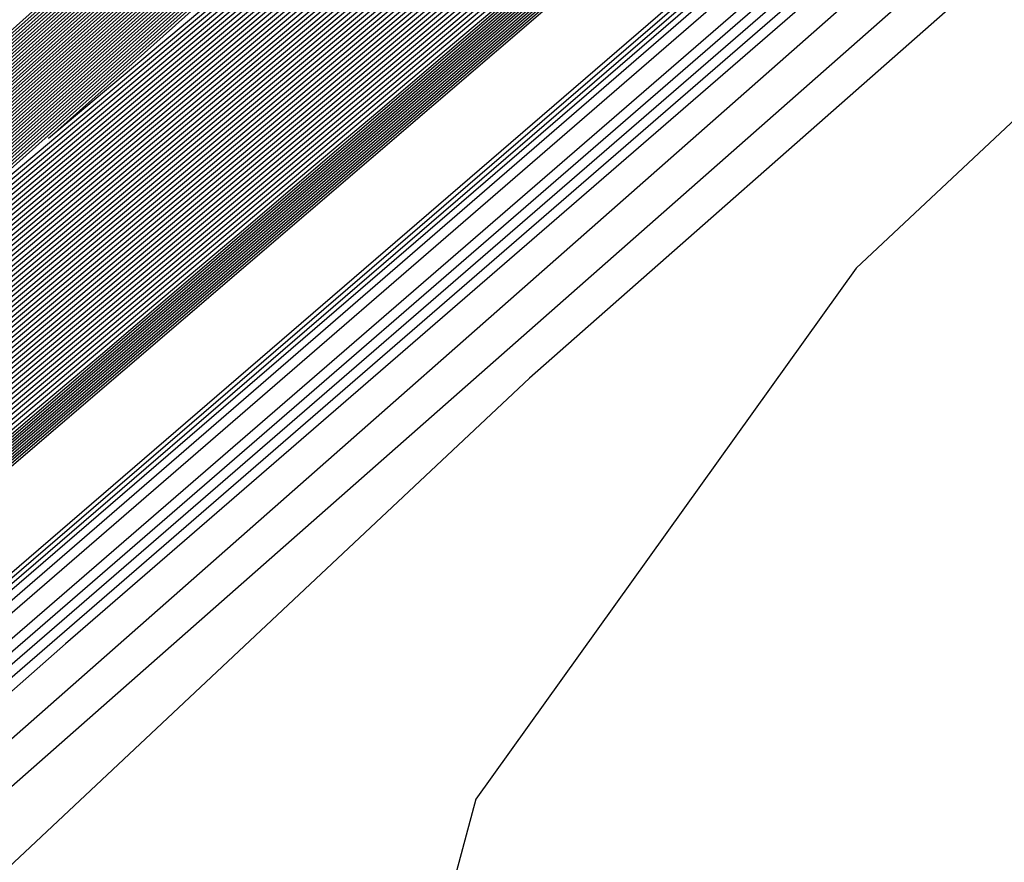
# Model space of a CAD drawing. Extents: x 3249832 to 3255657, y 13789405 to 13793316.
# Tile 703 of 1056: x 3253204.964 to 3253205.778, y 13791253.771 to 13791254.467. Entities that reach past the tile are written whole.
import ezdxf

# ---------------------------------------------------------------- set-up
doc = ezdxf.new("R2010")
doc.units = 0
doc.header["$LTSCALE"] = 100
doc.header["$MEASUREMENT"] = 0
for name, color, linetype in [('GRATIO_03231_CON', 1, 'CONTINUOUS'), ('GRATIO_0323_ICON', 1, 'CONTINUOUS'), ('TARGETS_EAST', 7, 'CONTINUOUS')]:
    doc.layers.add(name, color=color, linetype=linetype)

# ---------------------------------------------------------------- blocks, each defined once
blk = doc.blocks.new('Gratio_032316_contours')
at = {"layer": 'GRATIO_03231_CON', "color": 5, "linetype": 'Continuous', "flags": 128}
for points in [[(3253294.02117, 13791331.04278), (3253275.51252, 13791314.84857), (3253259.74641, 13791301.11971), (3253250.90118, 13791293.4869), (3253247.60749, 13791290.71421), (3253247.10911, 13791290.34906), (3253246.71171, 13791290.01217), (3253243.96878, 13791287.61762), (3253236.49572, 13791281.15281), (3253223.09361, 13791269.61112), (3253207.30623, 13791256.00981), (3253193.86302, 13791244.37213), (3253186.31196, 13791237.71784), (3253183.47503, 13791235.05279)], [(3253293.83167, 13791330.88045), (3253275.39736, 13791314.75135), (3253259.6945, 13791301.07777), (3253250.88464, 13791293.47583), (3253247.60402, 13791290.71447), (3253247.10757, 13791290.35085), (3253246.69656, 13791290.00204), (3253243.85762, 13791287.52479), (3253236.12374, 13791280.8358), (3253222.25472, 13791268.89288), (3253205.91767, 13791254.81834), (3253192.00653, 13791242.77561), (3253184.19264, 13791235.88971), (3253181.25697, 13791233.1319)], [(3253293.64218, 13791330.71812), (3253275.28219, 13791314.65413), (3253259.64258, 13791301.03582), (3253250.8681, 13791293.46475), (3253247.60055, 13791290.71473), (3253247.10604, 13791290.35265), (3253246.68141, 13791289.99191), (3253243.74646, 13791287.43197), (3253235.75176, 13791280.51879), (3253221.41583, 13791268.17464), (3253204.52912, 13791253.62687), (3253190.15004, 13791241.1791), (3253182.07332, 13791234.06158)], [(3253293.45268, 13791330.55578), (3253275.16702, 13791314.55691), (3253259.59067, 13791300.99388), (3253250.85155, 13791293.45368), (3253247.59708, 13791290.71499), (3253247.10451, 13791290.35445), (3253246.66626, 13791289.98178), (3253243.6353, 13791287.33914), (3253235.37978, 13791280.20179), (3253220.57694, 13791267.4564), (3253203.14057, 13791252.4354), (3253188.29355, 13791239.58258), (3253179.954, 13791232.23346)], [(3253308.44452, 13791343.76579), (3253293.07368, 13791330.23112), (3253274.93669, 13791314.36246), (3253259.48684, 13791300.90999), (3253250.81847, 13791293.43152), (3253247.59013, 13791290.71551), (3253247.10144, 13791290.35804), (3253246.63595, 13791289.96152), (3253243.41298, 13791287.15349), (3253234.63582, 13791279.56777), (3253218.89917, 13791266.01993), (3253200.36346, 13791250.05246), (3253184.58057, 13791236.38955), (3253175.71733, 13791228.58423), (3253172.40047, 13791225.5046), (3253171.87167, 13791224.84758), (3253171.83099, 13791224.68776), (3253171.81192, 13791224.61054), (3253171.80631, 13791224.57903), (3253171.80709, 13791224.56196), (3253171.81141, 13791224.55077), (3253171.8175, 13791224.5425)], [(3253308.192, 13791343.54795), (3253292.88418, 13791330.06879), (3253274.82152, 13791314.26524), (3253259.43492, 13791300.86805), (3253250.80192, 13791293.42045), (3253247.58666, 13791290.71576), (3253247.09991, 13791290.35984), (3253246.63023, 13791289.95949), (3253243.37731, 13791287.12548), (3253234.5186, 13791279.46953), (3253219.10173, 13791266.20888), (3253203.65505, 13791252.98282), (3253196.57706, 13791247.03615)], [(3253307.93948, 13791343.33011), (3253292.69468, 13791329.90645), (3253274.70635, 13791314.16802), (3253259.38301, 13791300.82611), (3253250.78538, 13791293.40937), (3253247.58319, 13791290.71602), (3253247.09838, 13791290.36164), (3253246.63006, 13791289.96223), (3253243.38596, 13791287.13554), (3253234.55099, 13791279.49977), (3253219.17525, 13791266.27429), (3253203.76972, 13791253.08339), (3253196.71057, 13791247.15255)], [(3253307.68696, 13791343.11228), (3253292.50518, 13791329.74412), (3253274.59119, 13791314.0708), (3253259.33109, 13791300.78416), (3253250.76884, 13791293.3983), (3253247.57972, 13791290.71628), (3253247.09685, 13791290.36343), (3253246.62988, 13791289.96496), (3253243.39462, 13791287.1456), (3253234.58339, 13791279.53), (3253219.24877, 13791266.33971), (3253203.88439, 13791253.18397), (3253196.84408, 13791247.26894)], [(3253307.18192, 13791342.67661), (3253292.12619, 13791329.41946), (3253274.36086, 13791313.87636), (3253259.22726, 13791300.70028), (3253250.73575, 13791293.37615), (3253247.57277, 13791290.7168), (3253247.09378, 13791290.36703), (3253246.62953, 13791289.97042), (3253243.41193, 13791287.16573), (3253234.64818, 13791279.59048), (3253219.39582, 13791266.47055), (3253204.11372, 13791253.38512), (3253197.11109, 13791247.50173)], [(3253306.9294, 13791342.45877), (3253291.93669, 13791329.25712), (3253274.24569, 13791313.77914), (3253259.17535, 13791300.65833), (3253250.71921, 13791293.36507), (3253247.5693, 13791290.71706), (3253247.09225, 13791290.36882), (3253246.62935, 13791289.97315), (3253243.42058, 13791287.17579), (3253234.68057, 13791279.62072), (3253219.46933, 13791266.53596), (3253204.22838, 13791253.4857), (3253197.2446, 13791247.61813)], [(3253306.67688, 13791342.24094), (3253291.74719, 13791329.09479), (3253274.13052, 13791313.68192), (3253259.12343, 13791300.61639), (3253250.70267, 13791293.354), (3253247.56583, 13791290.71731), (3253247.09072, 13791290.37062), (3253246.62918, 13791289.97588), (3253243.42924, 13791287.18585), (3253234.71297, 13791279.65096), (3253219.54285, 13791266.60138), (3253204.34305, 13791253.58627), (3253197.37811, 13791247.73453)], [(3253306.42436, 13791342.0231), (3253291.55769, 13791328.93246), (3253274.01535, 13791313.58469), (3253259.07151, 13791300.57445), (3253250.68613, 13791293.34292), (3253247.56236, 13791290.71757), (3253247.08919, 13791290.37242), (3253246.629, 13791289.97862), (3253243.43789, 13791287.19591), (3253234.74536, 13791279.68119), (3253219.61637, 13791266.6668), (3253204.45771, 13791253.68685), (3253197.51162, 13791247.85092)], [(3253305.91932, 13791341.58743), (3253291.17869, 13791328.60779), (3253273.78502, 13791313.39025), (3253258.96768, 13791300.49056), (3253250.65304, 13791293.32077), (3253247.55541, 13791290.71809), (3253247.08612, 13791290.37601), (3253246.62865, 13791289.98408), (3253243.4552, 13791287.21604), (3253234.81015, 13791279.74167), (3253219.76341, 13791266.79763), (3253204.68704, 13791253.888), (3253197.77863, 13791248.08372)], [(3253305.6668, 13791341.36959), (3253290.98919, 13791328.44546), (3253273.66985, 13791313.29303), (3253258.91577, 13791300.44861), (3253250.6365, 13791293.30969), (3253247.55194, 13791290.71835), (3253247.08459, 13791290.37781), (3253246.62848, 13791289.98681), (3253243.46386, 13791287.2261), (3253234.84255, 13791279.77191), (3253219.83693, 13791266.86305), (3253204.80171, 13791253.98858), (3253197.91214, 13791248.20012)], [(3253305.41428, 13791341.15176), (3253290.79969, 13791328.28313), (3253273.55469, 13791313.19581), (3253258.86385, 13791300.40667), (3253250.61995, 13791293.29862), (3253247.54847, 13791290.71861), (3253247.08306, 13791290.3796), (3253246.6283, 13791289.98954), (3253243.47251, 13791287.23616), (3253234.87494, 13791279.80214), (3253219.91045, 13791266.92847), (3253204.91637, 13791254.08915), (3253198.04565, 13791248.31651)], [(3253305.16176, 13791340.93392), (3253290.6102, 13791328.1208), (3253273.43952, 13791313.09859), (3253258.81194, 13791300.36473), (3253250.60341, 13791293.28754), (3253247.545, 13791290.71886), (3253247.08152, 13791290.3814), (3253246.62812, 13791289.99227), (3253243.48117, 13791287.24622), (3253234.90734, 13791279.83238), (3253219.98397, 13791266.99388), (3253205.03104, 13791254.18973), (3253198.17916, 13791248.43291)], [(3253304.65672, 13791340.49825), (3253290.2312, 13791327.79613), (3253273.20919, 13791312.90414), (3253258.70811, 13791300.28084), (3253250.57033, 13791293.26539), (3253247.53805, 13791290.71938), (3253247.07846, 13791290.385), (3253246.62777, 13791289.99774), (3253243.49848, 13791287.26634), (3253234.97213, 13791279.89286), (3253220.13101, 13791267.12472), (3253205.26037, 13791254.39088), (3253198.44617, 13791248.6657)], [(3253304.4042, 13791340.28041), (3253290.0417, 13791327.6338), (3253273.09402, 13791312.80692), (3253258.65619, 13791300.2389), (3253250.55378, 13791293.25432), (3253247.53458, 13791290.71964), (3253247.07693, 13791290.38679), (3253246.6276, 13791290.00047), (3253243.50713, 13791287.2764), (3253235.00453, 13791279.9231), (3253220.20453, 13791267.19013), (3253205.37503, 13791254.49146), (3253198.57968, 13791248.7821)], [(3253304.15168, 13791340.06258), (3253289.8522, 13791327.47147), (3253272.97886, 13791312.7097), (3253258.60428, 13791300.19695), (3253250.53724, 13791293.24324), (3253247.53111, 13791290.7199), (3253247.07539, 13791290.38859), (3253246.62742, 13791290.0032), (3253243.51579, 13791287.28647), (3253235.03692, 13791279.95333), (3253220.27805, 13791267.25555), (3253205.4897, 13791254.59203), (3253198.71319, 13791248.8985)], [(3253303.89916, 13791339.84474), (3253289.6627, 13791327.30914), (3253272.86369, 13791312.61248), (3253258.55236, 13791300.15501), (3253250.5207, 13791293.23216), (3253247.52764, 13791290.72015), (3253247.07386, 13791290.39039), (3253246.62724, 13791290.00593), (3253243.52444, 13791287.29653), (3253235.06932, 13791279.98357), (3253220.35157, 13791267.32097), (3253205.60436, 13791254.69261), (3253198.8467, 13791249.01489)], [(3253303.39412, 13791339.40907), (3253289.2837, 13791326.98447), (3253272.63335, 13791312.41804), (3253258.44853, 13791300.07112), (3253250.48761, 13791293.21001), (3253247.52069, 13791290.72067), (3253247.0708, 13791290.39398), (3253246.62689, 13791290.0114), (3253243.54175, 13791287.31665), (3253235.13411, 13791280.04405), (3253220.49861, 13791267.4518), (3253205.83369, 13791254.89376), (3253199.11371, 13791249.24769)], [(3253303.1416, 13791339.19123), (3253289.09421, 13791326.82214), (3253272.51819, 13791312.32081), (3253258.39661, 13791300.02918), (3253250.47107, 13791293.19894), (3253247.51722, 13791290.72093), (3253247.06927, 13791290.39578), (3253246.62672, 13791290.01413), (3253243.55041, 13791287.32671), (3253235.1665, 13791280.07429), (3253220.57213, 13791267.51722), (3253205.94836, 13791254.99434), (3253199.24722, 13791249.36409)], [(3253302.88908, 13791338.9734), (3253288.90471, 13791326.65981), (3253272.40302, 13791312.22359), (3253258.3447, 13791299.98724), (3253250.45453, 13791293.18786), (3253247.51375, 13791290.72119), (3253247.06773, 13791290.39757), (3253246.62654, 13791290.01686), (3253243.55907, 13791287.33677), (3253235.1989, 13791280.10452), (3253220.64565, 13791267.58263), (3253206.06302, 13791255.09491), (3253199.38073, 13791249.48048)], [(3253199.51424, 13791249.59688), (3253206.00457, 13791255.39398), (3253220.39793, 13791268.01634), (3253234.81188, 13791280.61546), (3253243.11414, 13791287.86646), (3253246.17278, 13791290.53887), (3253246.606, 13791290.92586), (3253246.83331, 13791291.14702), (3253248.47943, 13791292.6276), (3253252.97044, 13791296.61927), (3253261.02215, 13791303.74366), (3253270.50962, 13791312.10216), (3253278.59767, 13791319.16609), (3253283.33095, 13791323.1942), (3253286.27349, 13791325.59476), (3253289.86914, 13791328.56348), (3253295.81132, 13791333.62334)], [(3253302.63656, 13791338.75556), (3253288.71521, 13791326.49747), (3253272.28786, 13791312.12637), (3253258.29278, 13791299.94529), (3253250.43798, 13791293.17679), (3253247.51028, 13791290.72145), (3253247.0662, 13791290.39937), (3253246.62637, 13791290.01959), (3253243.56772, 13791287.34683), (3253235.23129, 13791280.13476), (3253220.71917, 13791267.64805), (3253206.17769, 13791255.19549), (3253199.51423, 13791249.59688)], [(3253199.78125, 13791249.82967), (3253206.23489, 13791255.594), (3253220.54687, 13791268.14499), (3253234.87935, 13791280.67286), (3253243.13472, 13791287.8828), (3253246.17625, 13791290.53992), (3253246.60743, 13791290.92427), (3253246.8199, 13791291.13081), (3253248.35784, 13791292.51402), (3253252.55358, 13791296.24325), (3253260.07593, 13791302.89924), (3253268.93963, 13791310.70819), (3253276.49591, 13791317.3077), (3253280.94137, 13791321.09123), (3253283.85403, 13791323.47572), (3253287.65728, 13791326.63402), (3253294.00347, 13791332.04958)], [(3253302.13153, 13791338.31989), (3253288.33621, 13791326.17281), (3253272.05752, 13791311.93193), (3253258.18895, 13791299.8614), (3253250.4049, 13791293.15464), (3253247.50334, 13791290.72196), (3253247.06314, 13791290.40297), (3253246.62601, 13791290.02505), (3253243.58503, 13791287.36696), (3253235.29608, 13791280.19524), (3253220.86621, 13791267.77889), (3253206.40702, 13791255.39664), (3253199.78125, 13791249.82967)], [(3253199.91476, 13791249.94607), (3253206.35005, 13791255.69401), (3253220.62135, 13791268.20931), (3253234.91309, 13791280.70156), (3253243.14501, 13791287.89098), (3253246.17798, 13791290.54045), (3253246.60814, 13791290.92348), (3253246.81319, 13791291.12271), (3253248.29704, 13791292.45723), (3253252.34515, 13791296.05524), (3253259.60281, 13791302.47703), (3253268.15463, 13791310.01121), (3253275.44504, 13791316.37851), (3253279.74658, 13791320.03974), (3253282.6443, 13791322.4162), (3253286.55135, 13791325.66929), (3253293.09954, 13791331.2627), (3253300.79521, 13791337.86923)], [(3253301.879, 13791338.10206), (3253288.14671, 13791326.01048), (3253271.94236, 13791311.83471), (3253258.13704, 13791299.81946), (3253250.38836, 13791293.14356), (3253247.49986, 13791290.72222), (3253247.0616, 13791290.40476), (3253246.62584, 13791290.02779), (3253243.59369, 13791287.37702), (3253235.32848, 13791280.22547), (3253220.93973, 13791267.8443), (3253206.52168, 13791255.49722), (3253199.91476, 13791249.94607)], [(3253200.04827, 13791250.06247), (3253206.46521, 13791255.79401), (3253220.69582, 13791268.27363), (3253234.94682, 13791280.73025), (3253243.15531, 13791287.89915), (3253246.17972, 13791290.54097), (3253246.60886, 13791290.92268), (3253246.80649, 13791291.1146), (3253248.23624, 13791292.40044), (3253252.13672, 13791295.86723), (3253259.1297, 13791302.05482), (3253267.36963, 13791309.31423), (3253274.39416, 13791315.44932), (3253278.55179, 13791318.98826), (3253281.43456, 13791321.35667), (3253285.44542, 13791324.70455), (3253292.19561, 13791330.47582), (3253300.12972, 13791337.29016)], [(3253301.62648, 13791337.88422), (3253287.95721, 13791325.84815), (3253271.82719, 13791311.73748), (3253258.08512, 13791299.77752), (3253250.37181, 13791293.13248), (3253247.49639, 13791290.72248), (3253247.06007, 13791290.40656), (3253246.62566, 13791290.03052), (3253243.60234, 13791287.38708), (3253235.36087, 13791280.25571), (3253221.01325, 13791267.90972), (3253206.63635, 13791255.59779), (3253200.04827, 13791250.06247)], [(3253200.18178, 13791250.17887), (3253206.58037, 13791255.89402), (3253220.77029, 13791268.33795), (3253234.98056, 13791280.75895), (3253243.1656, 13791287.90733), (3253246.18145, 13791290.5415), (3253246.60957, 13791290.92188), (3253246.79978, 13791291.1065), (3253248.17544, 13791292.34365), (3253251.92829, 13791295.67922), (3253258.65658, 13791301.63261), (3253266.58464, 13791308.61725), (3253273.34328, 13791314.52012), (3253277.357, 13791317.93677), (3253280.22483, 13791320.29715), (3253284.33949, 13791323.73982), (3253291.29169, 13791329.68894), (3253299.46423, 13791336.71108)], [(3253301.37397, 13791337.66638), (3253287.76771, 13791325.68581), (3253271.71202, 13791311.64027), (3253258.03321, 13791299.73557), (3253250.35527, 13791293.12141), (3253247.49292, 13791290.72274), (3253247.05854, 13791290.40836), (3253246.62549, 13791290.03325), (3253243.611, 13791287.39714), (3253235.39327, 13791280.28595), (3253221.08677, 13791267.97514), (3253206.75101, 13791255.69837), (3253200.18178, 13791250.17887)], [(3253200.44879, 13791250.41166), (3253206.81069, 13791256.09404), (3253220.91924, 13791268.4666), (3253235.04803, 13791280.81634), (3253243.18618, 13791287.92368), (3253246.18492, 13791290.54255), (3253246.611, 13791290.92029), (3253246.78637, 13791291.09029), (3253248.05384, 13791292.23007), (3253251.51143, 13791295.3032), (3253257.71035, 13791300.78818), (3253265.01464, 13791307.22329), (3253271.24153, 13791312.66173), (3253274.96742, 13791315.8338), (3253277.80537, 13791318.17811), (3253282.12763, 13791321.81036), (3253289.48383, 13791328.11518), (3253298.13324, 13791335.55292)], [(3253300.86893, 13791337.23071), (3253287.38872, 13791325.36115), (3253271.48169, 13791311.44582), (3253257.92938, 13791299.65169), (3253250.32219, 13791293.09926), (3253247.48598, 13791290.72325), (3253247.05547, 13791290.41195), (3253246.62514, 13791290.03871), (3253243.62831, 13791287.41727), (3253235.45806, 13791280.34643), (3253221.23381, 13791268.10597), (3253206.98034, 13791255.89952), (3253200.44879, 13791250.41166)], [(3253200.5823, 13791250.52806), (3253206.92586, 13791256.19405), (3253220.99372, 13791268.53092), (3253235.08176, 13791280.84504), (3253243.19647, 13791287.93185), (3253246.18666, 13791290.54307), (3253246.61171, 13791290.9195), (3253246.77966, 13791291.08219), (3253247.99304, 13791292.17328), (3253251.303, 13791295.11519), (3253257.23724, 13791300.36597), (3253264.22964, 13791306.52631), (3253270.19065, 13791311.73254), (3253273.77263, 13791314.78231), (3253276.59564, 13791317.11859), (3253281.0217, 13791320.84562), (3253288.57991, 13791327.3283), (3253297.46775, 13791334.97385)], [(3253300.61641, 13791337.01288), (3253287.19922, 13791325.19882), (3253271.36652, 13791311.3486), (3253257.87746, 13791299.60974), (3253250.30564, 13791293.08818), (3253247.4825, 13791290.72351), (3253247.05394, 13791290.41375), (3253246.62496, 13791290.04144), (3253243.63696, 13791287.42733), (3253235.49045, 13791280.37666), (3253221.30733, 13791268.17139), (3253207.09501, 13791256.0001), (3253200.5823, 13791250.52806)], [(3253200.71581, 13791250.64445), (3253207.04102, 13791256.29406), (3253221.06819, 13791268.59524), (3253235.1155, 13791280.87374), (3253243.20676, 13791287.94002), (3253246.18839, 13791290.5436), (3253246.61242, 13791290.9187), (3253246.77296, 13791291.07408), (3253247.93224, 13791292.11649), (3253251.09457, 13791294.92718), (3253256.76412, 13791299.94376), (3253263.44465, 13791305.82933), (3253269.13978, 13791310.80334), (3253272.57784, 13791313.73083), (3253275.38591, 13791316.05906), (3253279.91577, 13791319.88089), (3253287.67598, 13791326.54142), (3253296.80226, 13791334.39477)], [(3253300.36389, 13791336.79504), (3253287.00972, 13791325.03648), (3253271.25136, 13791311.25138), (3253257.82555, 13791299.5678), (3253250.2891, 13791293.07711), (3253247.47903, 13791290.72377), (3253247.05241, 13791290.41554), (3253246.62478, 13791290.04418), (3253243.64562, 13791287.43739), (3253235.52285, 13791280.4069), (3253221.38085, 13791268.2368), (3253207.20967, 13791256.10068), (3253200.71581, 13791250.64445)], [(3253200.84932, 13791250.76085), (3253207.15618, 13791256.39406), (3253221.14266, 13791268.65956), (3253235.14923, 13791280.90243), (3253243.21706, 13791287.9482), (3253246.19012, 13791290.54412), (3253246.61314, 13791290.9179), (3253246.76625, 13791291.06598), (3253247.87144, 13791292.0597), (3253250.88614, 13791294.73917), (3253256.29101, 13791299.52155), (3253262.65965, 13791305.13235), (3253268.0889, 13791309.87415), (3253271.38305, 13791312.67934), (3253274.17618, 13791314.99954), (3253278.80984, 13791318.91616), (3253286.77206, 13791325.75454), (3253296.13677, 13791333.81569)], [(3253300.11137, 13791336.57721), (3253286.82022, 13791324.87415), (3253271.13619, 13791311.15416), (3253257.77363, 13791299.52586), (3253250.27256, 13791293.06603), (3253247.47556, 13791290.72403), (3253247.05088, 13791290.41734), (3253246.62461, 13791290.04691), (3253243.65427, 13791287.44745), (3253235.55525, 13791280.43714), (3253221.45437, 13791268.30222), (3253207.32434, 13791256.20125), (3253200.84931, 13791250.76085)], [(3253201.11633, 13791250.99365), (3253207.3865, 13791256.59408), (3253221.29161, 13791268.78821), (3253235.2167, 13791280.95983), (3253243.23764, 13791287.96455), (3253246.19359, 13791290.54517), (3253246.61456, 13791290.91631), (3253246.75284, 13791291.04977), (3253247.74984, 13791291.94612), (3253250.46928, 13791294.36315), (3253255.34478, 13791298.67713), (3253261.08965, 13791303.73839), (3253265.98715, 13791308.01576), (3253268.99347, 13791310.57637), (3253271.75672, 13791312.8805), (3253276.59798, 13791316.9867), (3253284.9642, 13791324.18078), (3253294.80578, 13791332.65754)], [(3253299.60633, 13791336.14153), (3253286.44122, 13791324.54949), (3253270.90586, 13791310.95971), (3253257.6698, 13791299.44197), (3253250.23947, 13791293.04388), (3253247.46862, 13791290.72454), (3253247.04781, 13791290.42093), (3253246.62426, 13791290.05237), (3253243.67158, 13791287.46757), (3253235.62004, 13791280.49761), (3253221.60141, 13791268.43306), (3253207.55367, 13791256.4024), (3253201.11633, 13791250.99364)], [(3253201.24984, 13791251.11004), (3253207.50166, 13791256.69409), (3253221.36608, 13791268.85253), (3253235.25044, 13791280.98852), (3253243.24793, 13791287.97272), (3253246.19533, 13791290.5457), (3253246.61528, 13791290.91552), (3253246.74613, 13791291.04167), (3253247.68904, 13791291.88933), (3253250.26085, 13791294.17514), (3253254.87166, 13791298.25492), (3253260.30466, 13791303.04141), (3253264.93627, 13791307.08657), (3253267.79868, 13791309.52489), (3253270.54699, 13791311.82097), (3253275.49205, 13791316.02196), (3253284.06028, 13791323.3939), (3253294.14029, 13791332.07846)], [(3253299.35381, 13791335.9237), (3253286.25172, 13791324.38716), (3253270.79069, 13791310.86249), (3253257.61789, 13791299.40003), (3253250.22293, 13791293.0328), (3253247.46514, 13791290.7248), (3253247.04628, 13791290.42273), (3253246.62408, 13791290.0551), (3253243.68024, 13791287.47763), (3253235.65243, 13791280.52785), (3253221.67493, 13791268.49847), (3253207.66834, 13791256.50298), (3253201.24984, 13791251.11004)], [(3253201.38335, 13791251.22644), (3253207.61682, 13791256.7941), (3253221.44056, 13791268.91685), (3253235.28417, 13791281.01722), (3253243.25822, 13791287.9809), (3253246.19706, 13791290.54622), (3253246.61599, 13791290.91472), (3253246.73943, 13791291.03356), (3253247.62824, 13791291.83254), (3253250.05242, 13791293.98713), (3253254.39855, 13791297.83271), (3253259.51966, 13791302.34443), (3253263.88539, 13791306.15737), (3253266.60389, 13791308.4734), (3253269.33726, 13791310.76145), (3253274.38613, 13791315.05723), (3253283.15635, 13791322.60702), (3253293.4748, 13791331.49938)], [(3253299.10129, 13791335.70586), (3253286.06223, 13791324.22482), (3253270.67552, 13791310.76527), (3253257.56597, 13791299.35808), (3253250.20639, 13791293.02173), (3253247.46167, 13791290.72506), (3253247.04475, 13791290.42453), (3253246.62391, 13791290.05783), (3253243.68889, 13791287.4877), (3253235.68483, 13791280.55809), (3253221.74845, 13791268.56389), (3253207.783, 13791256.60355), (3253201.38335, 13791251.22644)], [(3253201.51686, 13791251.34284), (3253207.73198, 13791256.8941), (3253221.51503, 13791268.98117), (3253235.31791, 13791281.04592), (3253243.26852, 13791287.98907), (3253246.1988, 13791290.54675), (3253246.6167, 13791290.91393), (3253246.73272, 13791291.02546), (3253247.56744, 13791291.77576), (3253249.84399, 13791293.79912), (3253253.92543, 13791297.41049), (3253258.73466, 13791301.64744), (3253262.83452, 13791305.22818), (3253265.4091, 13791307.42192), (3253268.12753, 13791309.70193), (3253273.2802, 13791314.0925), (3253282.25242, 13791321.82014), (3253292.80931, 13791330.9203), (3253301.81088, 13791338.63068)], [(3253298.84877, 13791335.48803), (3253285.87273, 13791324.06249), (3253270.56035, 13791310.66805), (3253257.51405, 13791299.31614), (3253250.18984, 13791293.01065), (3253247.4582, 13791290.72532), (3253247.04322, 13791290.42633), (3253246.62373, 13791290.06056), (3253243.69755, 13791287.49776), (3253235.71722, 13791280.58833), (3253221.82197, 13791268.62931), (3253207.89767, 13791256.70413), (3253201.51686, 13791251.34284)], [(3253201.78387, 13791251.57563), (3253207.9623, 13791257.09412), (3253221.66398, 13791269.10982), (3253235.38538, 13791281.10331), (3253243.2891, 13791288.00542), (3253246.20227, 13791290.5478), (3253246.61813, 13791290.91233), (3253246.71931, 13791291.00925), (3253247.44584, 13791291.66218), (3253249.42713, 13791293.4231), (3253252.9792, 13791296.56607), (3253257.16467, 13791300.25348), (3253260.73276, 13791303.36979), (3253263.01952, 13791305.31895), (3253265.70807, 13791307.58288), (3253271.06834, 13791312.16303), (3253280.44457, 13791320.24638), (3253291.47832, 13791329.76215), (3253300.88547, 13791337.82513)], [(3253298.34373, 13791335.05235), (3253285.49373, 13791323.73782), (3253270.33006, 13791310.47357), (3253257.41034, 13791299.23211), (3253250.15702, 13791292.9882), (3253247.45165, 13791290.72536), (3253247.04061, 13791290.42937), (3253246.62378, 13791290.06555), (3253243.71512, 13791287.51757), (3253235.78213, 13791280.64867), (3253221.96904, 13791268.7601), (3253208.127, 13791256.90528), (3253201.78387, 13791251.57563)], [(3253201.91738, 13791251.69203), (3253208.07746, 13791257.19413), (3253221.73845, 13791269.17414), (3253235.41911, 13791281.13201), (3253243.29939, 13791288.01359), (3253246.204, 13791290.54832), (3253246.61884, 13791290.91154), (3253246.71261, 13791291.00114), (3253247.38504, 13791291.60539), (3253249.2187, 13791293.23509), (3253252.50609, 13791296.14386), (3253256.37967, 13791299.5565), (3253259.68189, 13791302.44059), (3253261.82473, 13791304.26746), (3253264.49834, 13791306.52336), (3253269.96241, 13791311.1983), (3253279.54064, 13791319.4595), (3253290.81283, 13791329.18307), (3253300.42277, 13791337.42236)], [(3253298.09121, 13791334.83452), (3253285.30424, 13791323.57548), (3253270.21493, 13791310.37629), (3253257.35856, 13791299.19), (3253250.14077, 13791292.97675), (3253247.44864, 13791290.72505), (3253247.03961, 13791290.4305), (3253246.62406, 13791290.06771), (3253243.72406, 13791287.52727), (3253235.81466, 13791280.67874), (3253222.0426, 13791268.82547), (3253208.24167, 13791257.00585), (3253201.91738, 13791251.69203)], [(3253202.05089, 13791251.80842), (3253208.19262, 13791257.29414), (3253221.81293, 13791269.23846), (3253235.45285, 13791281.16071), (3253243.30968, 13791288.02177), (3253246.20573, 13791290.54885), (3253246.61956, 13791290.91074), (3253246.7059, 13791290.99304), (3253247.32424, 13791291.5486), (3253249.01027, 13791293.04708), (3253252.03297, 13791295.72165), (3253255.59467, 13791298.85952), (3253258.63101, 13791301.5114), (3253260.62994, 13791303.21597), (3253263.28861, 13791305.46384), (3253268.85648, 13791310.23357), (3253278.63672, 13791318.67262), (3253290.14734, 13791328.60399), (3253299.96006, 13791337.01958)], [(3253297.83869, 13791334.61668), (3253285.11475, 13791323.41314), (3253270.09981, 13791310.27902), (3253257.30679, 13791299.14788), (3253250.12455, 13791292.96527), (3253247.44567, 13791290.72468), (3253247.03867, 13791290.43158), (3253246.62439, 13791290.06982), (3253243.73305, 13791287.53693), (3253235.8472, 13791280.70879), (3253222.11616, 13791268.89083), (3253208.35634, 13791257.10642), (3253202.05089, 13791251.80842)], [(3253222.18973, 13791268.9562), (3253208.47101, 13791257.20698), (3253202.18439, 13791251.92482), (3253202.18439, 13791251.92482), (3253208.30778, 13791257.39414), (3253221.8874, 13791269.30278)], [(3253222.33685, 13791269.08692), (3253208.70035, 13791257.40813), (3253202.45141, 13791252.15761), (3253202.45141, 13791252.15761), (3253208.5381, 13791257.59416), (3253222.03635, 13791269.43142)], [(3253222.41042, 13791269.15229), (3253208.81502, 13791257.50869), (3253202.58492, 13791252.27401), (3253202.58492, 13791252.27401), (3253208.65326, 13791257.69417), (3253222.11082, 13791269.49575)], [(3253222.48398, 13791269.21765), (3253208.92969, 13791257.60926), (3253202.71843, 13791252.39041), (3253202.71843, 13791252.39041), (3253208.76842, 13791257.79418), (3253222.18529, 13791269.56007)], [(3253222.55754, 13791269.28301), (3253209.04436, 13791257.70983), (3253202.85194, 13791252.50681), (3253202.85193, 13791252.50681), (3253208.88358, 13791257.89419), (3253222.25977, 13791269.62439)], [(3253222.70467, 13791269.41374), (3253209.2737, 13791257.91097), (3253203.11895, 13791252.7396), (3253203.11895, 13791252.7396), (3253209.1139, 13791258.0942), (3253222.40871, 13791269.75304)], [(3253222.77823, 13791269.4791), (3253209.38837, 13791258.01154), (3253203.25246, 13791252.856), (3253203.25246, 13791252.856), (3253209.22906, 13791258.19421), (3253222.48319, 13791269.81736)], [(3253222.8518, 13791269.54447), (3253209.50304, 13791258.11211), (3253203.38597, 13791252.97239), (3253203.38597, 13791252.97239), (3253209.34422, 13791258.29422), (3253222.55766, 13791269.88168)], [(3253222.92536, 13791269.60983), (3253209.61771, 13791258.21268), (3253203.51947, 13791253.08879), (3253203.51947, 13791253.08879), (3253209.45938, 13791258.39423), (3253222.63214, 13791269.946)], [(3253294.55593, 13791331.78482), (3253282.65133, 13791321.30274), (3253268.6032, 13791309.01445), (3253256.6338, 13791298.60027), (3253249.91373, 13791292.81609), (3253247.40711, 13791290.71997), (3253247.02638, 13791290.44557), (3253246.62867, 13791290.09727), (3253243.8498, 13791287.66252), (3253236.27025, 13791281.09954), (3253223.07249, 13791269.74056), (3253209.84706, 13791258.41382), (3253203.78649, 13791253.32159), (3253203.78649, 13791253.32159), (3253209.68971, 13791258.59423), (3253222.78114, 13791270.07458), (3253235.89161, 13791281.53353), (3253243.79641, 13791288.43297), (3253249.04881, 13791292.99861), (3253256.14655, 13791299.14707), (3253268.13516, 13791309.52901), (3253282.25127, 13791321.73092), (3253294.2793, 13791332.07331)], [(3253294.30341, 13791331.56698), (3253282.46184, 13791321.1404), (3253268.48808, 13791308.91717), (3253256.58203, 13791298.55815), (3253249.89752, 13791292.80461), (3253247.40414, 13791290.71961), (3253247.02543, 13791290.44664), (3253246.629, 13791290.09938), (3253243.85878, 13791287.67218), (3253236.30279, 13791281.1296), (3253223.14605, 13791269.80592), (3253209.96173, 13791258.51439), (3253203.92, 13791253.43798), (3253203.92, 13791253.43798), (3253209.80487, 13791258.69424), (3253222.85565, 13791270.13885), (3253235.92547, 13791281.56208), (3253243.80512, 13791288.43921), (3253249.03601, 13791292.98573), (3253256.09723, 13791299.1022), (3253268.02248, 13791309.42905), (3253282.06389, 13791321.56632), (3253294.02824, 13791331.85395)], [(3253294.05089, 13791331.34915), (3253282.27235, 13791320.97806), (3253268.37296, 13791308.8199), (3253256.53026, 13791298.51602), (3253249.8813, 13791292.79314), (3253247.40117, 13791290.71925), (3253247.02448, 13791290.44772), (3253246.62933, 13791290.10149), (3253243.86776, 13791287.68184), (3253236.33533, 13791281.15966), (3253223.21961, 13791269.87129), (3253210.0764, 13791258.61496), (3253204.05351, 13791253.55438), (3253204.05351, 13791253.55438), (3253209.92004, 13791258.79424), (3253222.93017, 13791270.20313), (3253235.95934, 13791281.59062), (3253243.81382, 13791288.44544), (3253249.02321, 13791292.97286), (3253256.04791, 13791299.05733), (3253267.90979, 13791309.32909), (3253281.87651, 13791321.40172), (3253293.77719, 13791331.63458)], [(3253293.79837, 13791331.13131), (3253282.08285, 13791320.81572), (3253268.25784, 13791308.72262), (3253256.47849, 13791298.4739), (3253249.86508, 13791292.78166), (3253247.39821, 13791290.71889), (3253247.02354, 13791290.4488), (3253246.62966, 13791290.1036), (3253243.87675, 13791287.6915), (3253236.36787, 13791281.18972), (3253223.29318, 13791269.93665), (3253210.19107, 13791258.71553), (3253204.18702, 13791253.67078), (3253204.18701, 13791253.67078), (3253210.0352, 13791258.89424), (3253223.00468, 13791270.26741), (3253235.9932, 13791281.61917), (3253243.82253, 13791288.45167), (3253249.01041, 13791292.95999), (3253255.9986, 13791299.01245), (3253267.79711, 13791309.22914), (3253281.68913, 13791321.23712), (3253293.52613, 13791331.41522)], [(3253281.70387, 13791320.49104), (3253268.02759, 13791308.52807), (3253256.37495, 13791298.38965), (3253249.83265, 13791292.75871), (3253247.39227, 13791290.71816), (3253247.02165, 13791290.45095), (3253246.63032, 13791290.10782), (3253243.89471, 13791287.71083), (3253236.43295, 13791281.24983), (3253223.4403, 13791270.06738), (3253210.42041, 13791258.91666), (3253204.45403, 13791253.90357), (3253204.45403, 13791253.90357), (3253210.2655, 13791259.09429), (3253223.15342, 13791270.39627), (3253236.05998, 13791281.67732), (3253243.49467, 13791288.16911), (3253246.23629, 13791290.55891), (3253246.63094, 13791290.89792), (3253246.97688, 13791291.19282), (3253249.38096, 13791293.27243), (3253255.90221, 13791298.92109), (3253267.57241, 13791309.02875), (3253281.31446, 13791320.90786)], [(3253281.51437, 13791320.3287), (3253267.91246, 13791308.4308), (3253256.32319, 13791298.34753), (3253249.81643, 13791292.74723), (3253247.38931, 13791290.7178), (3253247.0207, 13791290.45203), (3253246.63065, 13791290.10993), (3253243.90369, 13791287.72049), (3253236.4655, 13791281.27989), (3253223.51387, 13791270.13274), (3253210.53508, 13791259.01723), (3253204.58754, 13791254.01997), (3253204.58754, 13791254.01997), (3253210.38066, 13791259.1943), (3253223.22789, 13791270.4606), (3253236.0937, 13791281.70603), (3253243.50493, 13791288.17732), (3253246.23793, 13791290.55953), (3253246.63143, 13791290.89735), (3253246.97568, 13791291.19044), (3253249.36691, 13791293.25849), (3253255.85289, 13791298.87622), (3253267.45972, 13791308.92879), (3253281.12708, 13791320.74326)], [(3253281.32488, 13791320.16636), (3253267.79734, 13791308.33352), (3253256.27142, 13791298.30541), (3253249.80022, 13791292.73576), (3253247.38634, 13791290.71744), (3253247.01976, 13791290.4531), (3253246.63098, 13791290.11204), (3253243.91267, 13791287.73015), (3253236.49804, 13791281.30995), (3253223.58743, 13791270.1981), (3253210.64975, 13791259.1178), (3253204.72105, 13791254.13636), (3253204.72105, 13791254.13637), (3253210.49582, 13791259.2943), (3253223.30236, 13791270.52492), (3253236.12742, 13791281.73474), (3253243.51518, 13791288.18552), (3253246.23956, 13791290.56015), (3253246.63193, 13791290.89678), (3253246.97448, 13791291.18805), (3253249.35287, 13791293.24455), (3253255.80356, 13791298.83135), (3253267.34704, 13791308.82884), (3253280.9397, 13791320.57865)], [(3253281.13539, 13791320.00402), (3253267.68222, 13791308.23625), (3253256.21965, 13791298.26328), (3253249.784, 13791292.72428), (3253247.38337, 13791290.71708), (3253247.01881, 13791290.45418), (3253246.63131, 13791290.11416), (3253243.92165, 13791287.73981), (3253236.53058, 13791281.34001), (3253223.66099, 13791270.26347), (3253210.76442, 13791259.21837), (3253204.85455, 13791254.25276), (3253204.85455, 13791254.25276), (3253210.61098, 13791259.39431), (3253223.37683, 13791270.58925), (3253236.16114, 13791281.76345), (3253243.52543, 13791288.19373), (3253246.2412, 13791290.56077), (3253246.63242, 13791290.89621), (3253246.97329, 13791291.18567), (3253249.33882, 13791293.23061), (3253255.75424, 13791298.78648), (3253267.23435, 13791308.72888), (3253280.75231, 13791320.41405)]]:
    blk.add_lwpolyline(points, dxfattribs=at)
at = {"layer": 'GRATIO_03231_CON', "color": 1, "linetype": 'Continuous', "flags": 128}
for points in [[(3253305.67252, 13791341.15943), (3253291.44112, 13791328.73289), (3253274.09304, 13791313.59512), (3253259.13586, 13791300.57928), (3253250.7226, 13791293.32407), (3253247.58798, 13791290.69058), (3253247.11217, 13791290.34546), (3253246.74202, 13791290.03243), (3253244.1911, 13791287.80327), (3253237.23968, 13791281.78682), (3253224.77139, 13791271.04759), (3253210.08333, 13791258.39275), (3253197.57601, 13791247.56516)], [(3253301.48161, 13791337.48281), (3253288.76214, 13791326.38505), (3253272.61894, 13791312.30302), (3253258.50087, 13791300.02092), (3253250.53561, 13791293.15728), (3253247.56601, 13791290.66808), (3253247.1137, 13791290.34367), (3253246.75717, 13791290.04256), (3253244.30226, 13791287.8961), (3253237.61166, 13791282.10383), (3253225.61027, 13791271.76582), (3253211.47189, 13791259.58422), (3253199.4325, 13791249.16167)], [(3253297.2907, 13791333.80618), (3253286.08317, 13791324.03722), (3253271.14483, 13791311.01092), (3253257.86588, 13791299.46255), (3253250.34863, 13791292.99048), (3253247.54404, 13791290.64559), (3253247.11524, 13791290.34187), (3253246.77232, 13791290.05269), (3253244.41342, 13791287.98892), (3253237.98364, 13791282.42084), (3253226.44916, 13791272.48406), (3253212.86044, 13791260.77569), (3253201.28899, 13791250.75819)], [(3253283.4042, 13791321.68939), (3253269.67074, 13791309.71882), (3253257.23089, 13791298.90419), (3253250.16164, 13791292.82369), (3253247.52207, 13791290.6231), (3253247.11677, 13791290.34007), (3253246.78748, 13791290.06281), (3253244.52458, 13791288.08175), (3253238.35562, 13791282.73785), (3253227.28805, 13791273.2023), (3253214.24899, 13791261.96716), (3253203.14548, 13791252.3547), (3253196.90856, 13791246.85849)], [(3253284.71798, 13791322.7763), (3253278.04625, 13791316.99372), (3253266.72253, 13791307.13463), (3253255.9609, 13791297.78746), (3253249.78767, 13791292.4901), (3253247.47813, 13791290.57812), (3253247.11983, 13791290.33648), (3253246.81778, 13791290.08307), (3253244.7469, 13791288.2674), (3253239.09958, 13791283.37186), (3253228.96583, 13791274.63877), (3253217.0261, 13791264.3501), (3253206.85846, 13791255.54773), (3253201.14719, 13791250.51475)], [(3253265.24844, 13791305.84253), (3253255.32591, 13791297.2291), (3253249.60069, 13791292.32331), (3253247.45616, 13791290.55562), (3253247.12136, 13791290.33468), (3253246.83293, 13791290.0932), (3253244.85806, 13791288.36023), (3253239.47156, 13791283.68887), (3253229.80472, 13791275.35701), (3253218.41465, 13791265.54157), (3253208.71495, 13791257.14425), (3253203.26651, 13791252.34288), (3253201.21954, 13791250.41992)], [(3253219.80321, 13791266.73304), (3253210.57144, 13791258.74076), (3253205.38583, 13791254.17101), (3253203.4376, 13791252.34081), (3253203.10639, 13791251.87832), (3253203.04337, 13791251.64335), (3253202.98577, 13791251.42247), (3253202.94238, 13791251.23391), (3253203.08126, 13791251.23357), (3253204.20773, 13791252.12802), (3253207.28638, 13791254.76146), (3253212.79514, 13791259.54974), (3253219.26508, 13791265.19521)], [(3253221.19176, 13791267.92451), (3253212.42793, 13791260.33728), (3253207.50515, 13791255.99914), (3253205.65567, 13791254.2617), (3253205.34124, 13791253.82265), (3253205.28141, 13791253.59959), (3253205.22674, 13791253.3899), (3253205.18554, 13791253.2109), (3253205.33755, 13791253.22823), (3253206.54802, 13791254.20083), (3253209.85361, 13791257.03597), (3253215.76882, 13791262.18177), (3253222.7194, 13791268.24964)]]:
    blk.add_lwpolyline(points, dxfattribs=at)
at = {"layer": 'GRATIO_0323_ICON', "color": 7, "linetype": 'Continuous', "flags": 128}
for points in [[(3253293.26318, 13791330.39345), (3253275.05185, 13791314.45969), (3253259.53875, 13791300.95194), (3253250.83501, 13791293.4426), (3253247.59361, 13791290.71525), (3253247.10298, 13791290.35624), (3253246.6511, 13791289.97165), (3253243.52414, 13791287.24631), (3253235.0078, 13791279.88478), (3253219.73806, 13791266.73817), (3253201.75202, 13791251.24392), (3253186.43706, 13791237.98607), (3253177.83468, 13791230.40533)], [(3253307.43444, 13791342.89444), (3253292.31568, 13791329.58179), (3253274.47602, 13791313.97358), (3253259.27918, 13791300.74222), (3253250.7523, 13791293.38722), (3253247.57625, 13791290.71654), (3253247.09531, 13791290.36523), (3253246.62971, 13791289.96769), (3253243.40327, 13791287.15567), (3253234.61578, 13791279.56024), (3253219.3223, 13791266.40513), (3253203.99905, 13791253.28454), (3253196.97759, 13791247.38534)], [(3253306.17184, 13791341.80526), (3253291.36819, 13791328.77013), (3253273.90019, 13791313.48747), (3253259.0196, 13791300.5325), (3253250.66958, 13791293.33184), (3253247.55889, 13791290.71783), (3253247.08765, 13791290.37421), (3253246.62883, 13791289.98135), (3253243.44655, 13791287.20597), (3253234.77776, 13791279.71143), (3253219.68989, 13791266.73221), (3253204.57238, 13791253.78743), (3253197.64512, 13791247.96732)], [(3253304.90924, 13791340.71608), (3253290.4207, 13791327.95847), (3253273.32436, 13791313.00136), (3253258.76002, 13791300.32278), (3253250.58687, 13791293.27647), (3253247.54153, 13791290.71912), (3253247.07999, 13791290.3832), (3253246.62795, 13791289.99501), (3253243.48982, 13791287.25628), (3253234.93973, 13791279.86262), (3253220.05749, 13791267.0593), (3253205.1457, 13791254.2903), (3253198.31267, 13791248.54931)], [(3253303.64664, 13791339.62691), (3253289.4732, 13791327.1468), (3253272.74852, 13791312.51526), (3253258.50045, 13791300.11307), (3253250.50416, 13791293.22109), (3253247.52417, 13791290.72041), (3253247.07233, 13791290.39218), (3253246.62707, 13791290.00866), (3253243.5331, 13791287.30659), (3253235.10171, 13791280.01381), (3253220.42509, 13791267.38638), (3253205.71903, 13791254.79319), (3253198.9802, 13791249.13129)], [(3253199.64774, 13791249.71328), (3253206.11974, 13791255.49399), (3253220.4724, 13791268.08067), (3253234.84562, 13791280.64416), (3253243.12443, 13791287.87463), (3253246.17452, 13791290.53939), (3253246.60672, 13791290.92507), (3253246.8266, 13791291.13892), (3253248.41864, 13791292.57081), (3253252.76201, 13791296.43126), (3253260.54904, 13791303.32145), (3253269.72463, 13791311.40518), (3253277.54679, 13791318.2369), (3253282.13616, 13791322.14271), (3253285.06376, 13791324.53524), (3253288.76321, 13791327.59875), (3253294.90739, 13791332.83646)], [(3253302.38404, 13791338.53773), (3253288.52571, 13791326.33514), (3253272.17269, 13791312.02915), (3253258.24087, 13791299.90335), (3253250.42144, 13791293.16571), (3253247.50681, 13791290.7217), (3253247.06467, 13791290.40117), (3253246.62619, 13791290.02232), (3253243.57638, 13791287.3569), (3253235.26369, 13791280.165), (3253220.79269, 13791267.71347), (3253206.29235, 13791255.29606), (3253199.64775, 13791249.71328)], [(3253200.31528, 13791250.29526), (3253206.69554, 13791255.99403), (3253220.84477, 13791268.40227), (3253235.01429, 13791280.78765), (3253243.17589, 13791287.9155), (3253246.18319, 13791290.54202), (3253246.61028, 13791290.92109), (3253246.79307, 13791291.0984), (3253248.11464, 13791292.28686), (3253251.71986, 13791295.49121), (3253258.18347, 13791301.21039), (3253265.79964, 13791307.92027), (3253272.29241, 13791313.59093), (3253276.16221, 13791316.88528), (3253279.0151, 13791319.23763), (3253283.23356, 13791322.77509), (3253290.38776, 13791328.90206), (3253298.79874, 13791336.132)], [(3253301.12145, 13791337.44855), (3253287.57822, 13791325.52348), (3253271.59685, 13791311.54304), (3253257.98129, 13791299.69363), (3253250.33873, 13791293.11033), (3253247.48945, 13791290.723), (3253247.05701, 13791290.41015), (3253246.62531, 13791290.03598), (3253243.61965, 13791287.4072), (3253235.42566, 13791280.31619), (3253221.16029, 13791268.04055), (3253206.86568, 13791255.79895), (3253200.31528, 13791250.29526)], [(3253200.98282, 13791250.87725), (3253207.27134, 13791256.49407), (3253221.21714, 13791268.72389), (3253235.18297, 13791280.93113), (3253243.22735, 13791287.95637), (3253246.19186, 13791290.54465), (3253246.61385, 13791290.91711), (3253246.75955, 13791291.05787), (3253247.81064, 13791292.00291), (3253250.67771, 13791294.55116), (3253255.81789, 13791299.09934), (3253261.87465, 13791304.43537), (3253267.03802, 13791308.94496), (3253270.18826, 13791311.62786), (3253272.96645, 13791313.94002), (3253277.70391, 13791317.95143), (3253285.86813, 13791324.96766), (3253295.47128, 13791333.23661)], [(3253299.85885, 13791336.35937), (3253286.63072, 13791324.71182), (3253271.02102, 13791311.05694), (3253257.72172, 13791299.48391), (3253250.25601, 13791293.05496), (3253247.47209, 13791290.72429), (3253247.04935, 13791290.41914), (3253246.62443, 13791290.04964), (3253243.66293, 13791287.45751), (3253235.58764, 13791280.46738), (3253221.52789, 13791268.36764), (3253207.439, 13791256.30182), (3253200.98282, 13791250.87725)], [(3253201.65036, 13791251.45923), (3253207.84714, 13791256.99411), (3253221.5895, 13791269.04549), (3253235.35164, 13791281.07462), (3253243.27881, 13791287.99724), (3253246.20053, 13791290.54727), (3253246.61742, 13791290.91313), (3253246.72602, 13791291.01735), (3253247.50664, 13791291.71897), (3253249.63556, 13791293.61111), (3253253.45232, 13791296.98828), (3253257.94966, 13791300.95046), (3253261.78364, 13791304.29898), (3253264.21431, 13791306.37043), (3253266.9178, 13791308.64241), (3253272.17427, 13791313.12777), (3253281.3485, 13791321.03326), (3253292.14381, 13791330.34122), (3253301.34818, 13791338.22791)], [(3253298.59625, 13791335.27019), (3253285.68323, 13791323.90016), (3253270.44519, 13791310.57083), (3253257.46214, 13791299.2742), (3253250.1733, 13791292.99958), (3253247.45473, 13791290.72558), (3253247.04168, 13791290.42812), (3253246.62355, 13791290.0633), (3253243.7062, 13791287.50782), (3253235.74962, 13791280.61857), (3253221.89549, 13791268.69472), (3253208.01233, 13791256.80471), (3253201.65036, 13791251.45923)], [(3253222.26329, 13791269.02156), (3253208.58568, 13791257.30755), (3253202.3179, 13791252.04122), (3253202.3179, 13791252.04122), (3253208.42294, 13791257.49415), (3253221.96187, 13791269.36711)], [(3253222.63111, 13791269.34838), (3253209.15903, 13791257.8104), (3253202.98544, 13791252.6232), (3253202.98544, 13791252.6232), (3253208.99874, 13791257.99419), (3253222.33424, 13791269.68871)], [(3253294.80845, 13791332.00265), (3253282.84083, 13791321.46507), (3253268.71833, 13791309.11172), (3253256.68557, 13791298.6424), (3253249.92995, 13791292.82756), (3253247.41007, 13791290.72034), (3253247.02732, 13791290.44449), (3253246.62834, 13791290.09516), (3253243.84082, 13791287.65286), (3253236.2377, 13791281.06949), (3253222.99892, 13791269.67519), (3253209.73238, 13791258.31325), (3253203.65298, 13791253.20519), (3253203.65298, 13791253.20519), (3253209.57454, 13791258.49423), (3253222.70663, 13791270.0103), (3253235.85774, 13791281.50498), (3253243.7877, 13791288.42674), (3253249.0616, 13791293.01148), (3253256.19586, 13791299.19195), (3253268.24784, 13791309.62896), (3253282.43865, 13791321.89552), (3253294.53035, 13791332.29267)], [(3253281.89336, 13791320.65338), (3253268.14271, 13791308.62535), (3253256.42672, 13791298.43178), (3253249.84887, 13791292.77018), (3253247.39524, 13791290.71852), (3253247.02259, 13791290.44987), (3253246.62999, 13791290.10571), (3253243.88573, 13791287.70117), (3253236.40041, 13791281.21978), (3253223.36674, 13791270.00201), (3253210.30574, 13791258.8161), (3253204.32052, 13791253.78717), (3253204.32052, 13791253.78717), (3253210.15034, 13791258.99428), (3253223.07895, 13791270.33195), (3253236.02626, 13791281.64861), (3253243.48442, 13791288.1609), (3253246.23466, 13791290.5583), (3253246.63045, 13791290.89848), (3253246.97808, 13791291.1952), (3253249.39501, 13791293.28637), (3253255.95153, 13791298.96595), (3253267.68509, 13791309.1287), (3253281.50184, 13791321.07246)], [(3253280.94589, 13791319.84168), (3253267.5671, 13791308.13897), (3253256.16788, 13791298.22116), (3253249.76778, 13791292.7128), (3253247.38041, 13791290.71671), (3253247.01787, 13791290.45526), (3253246.63164, 13791290.11627), (3253243.93063, 13791287.74947), (3253236.56312, 13791281.37006), (3253223.73456, 13791270.32883), (3253210.87909, 13791259.31894), (3253204.98806, 13791254.36916), (3253204.98806, 13791254.36916), (3253210.72614, 13791259.49432), (3253223.4513, 13791270.65358), (3253236.19486, 13791281.79216), (3253243.53568, 13791288.20193), (3253246.24283, 13791290.56139), (3253246.63291, 13791290.89565), (3253246.97209, 13791291.18328), (3253249.32477, 13791293.21667), (3253255.70491, 13791298.74161), (3253267.12167, 13791308.62893), (3253280.56493, 13791320.24945)], [(3253288.90889, 13791326.45292), (3253280.72523, 13791319.34155), (3253268.19664, 13791308.42673), (3253256.59589, 13791298.34582), (3253249.97466, 13791292.6569), (3253247.5001, 13791290.60061), (3253247.1183, 13791290.33828), (3253246.80263, 13791290.07294), (3253244.63574, 13791288.17457), (3253238.7276, 13791283.05485), (3253228.12694, 13791273.92054), (3253215.63755, 13791263.15863), (3253205.00197, 13791253.95122), (3253199.02788, 13791248.68662)]]:
    blk.add_lwpolyline(points, dxfattribs=at)

msp = doc.modelspace()

# ---------------------------------------------------------------- block references
at = {"layer": 'TARGETS_EAST'}
msp.add_blockref('Gratio_032316_contours', (0, 0), dxfattribs=at)

doc.saveas('drawing.dxf')
